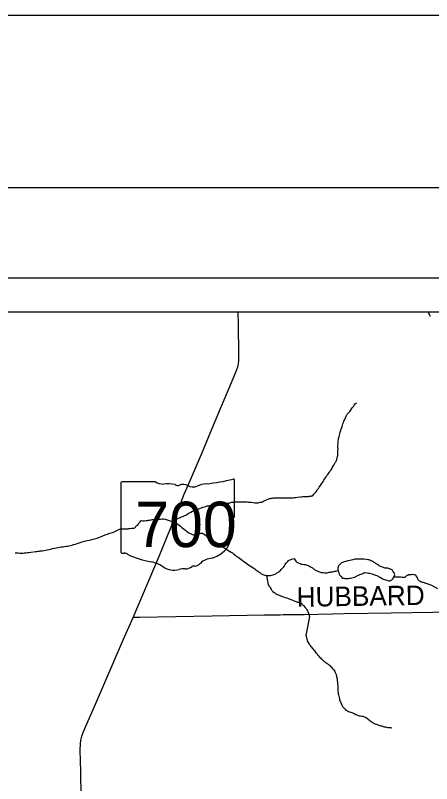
# Model space of a CAD drawing. Extents: x 0 to 34, y 0 to 22.
# Drawn here: x 6.59 to 7.797, y 19.769 to 22 of the extents above; entities that cross this region are included whole.
import ezdxf

# ---------------------------------------------------------------- set-up
doc = ezdxf.new("R2010")
doc.units = 0
for name, color, linetype in [('GM_X_County', 7, 'Continuous'), ('GM_X_Minor_Lake', 7, 'Continuous'), ('GM_X_Minor_River', 7, 'Continuous'), ('GM_X_State_Route', 7, 'Continuous'), ('GM_X_State_Shield', 7, 'Continuous'), ('GM_X_Township', 7, 'Continuous'), ('GM_X_Township_Road', 7, 'Continuous'), ('GM_X_Township_Road_Text', 7, 'Continuous'), ('SH_Border', 7, 'Continuous'), ('SH_Cut_Line', 7, 'Continuous'), ('SH_Data', 7, 'Continuous')]:
    doc.layers.add(name, color=color, linetype=linetype)

msp = doc.modelspace()

# ---------------------------------------------------------------- linework, layer by layer
at = {"layer": 'GM_X_County'}
msp.add_lwpolyline([(9.1622, 14.342), (9.1622, 21.1385), (2.3622, 21.1385), (2.3622, 14.3385), (9.0003, 14.3385)], dxfattribs=at)
at = {"layer": 'GM_X_Minor_Lake'}
for points in [[(7.5423, 20.3657), (7.5453, 20.3654), (7.551, 20.3652), (7.5533, 20.3652), (7.5556, 20.3653), (7.5586, 20.3657), (7.5624, 20.3662), (7.5662, 20.367), (7.57, 20.3679), (7.5734, 20.3691), (7.5764, 20.3703), (7.5786, 20.3719), (7.5809, 20.3727), (7.5832, 20.3738), (7.5854, 20.375), (7.5873, 20.3758), (7.5892, 20.3766), (7.5918, 20.3775), (7.596, 20.3787), (7.5982, 20.3799), (7.6005, 20.3811), (7.6031, 20.3823), (7.605, 20.3823), (7.6108, 20.3817), (7.6138, 20.381), (7.6173, 20.3803), (7.6207, 20.3792), (7.6245, 20.3782), (7.6268, 20.3775), (7.6291, 20.3767), (7.6322, 20.3757), (7.6349, 20.3746), (7.6379, 20.3735), (7.6403, 20.3724), (7.6426, 20.3713), (7.6449, 20.3702), (7.6479, 20.3688), (7.6514, 20.3666), (7.6549, 20.3644), (7.6603, 20.3622), (7.6648, 20.3608), (7.6698, 20.3594), (7.6736, 20.3587), (7.6763, 20.3584), (7.6782, 20.3588), (7.6816, 20.3612), (7.6842, 20.3635), (7.6864, 20.367), (7.6904, 20.3758), (7.69, 20.3781), (7.6892, 20.3803), (7.6872, 20.3829), (7.686, 20.3852), (7.6844, 20.3874), (7.6829, 20.3893), (7.6798, 20.3915), (7.6771, 20.3926), (7.6752, 20.3933), (7.6725, 20.3944), (7.6706, 20.3947), (7.6675, 20.3951), (7.6653, 20.395), (7.6626, 20.3953), (7.6599, 20.396), (7.6576, 20.3967), (7.6549, 20.3978), (7.6522, 20.3985), (7.6499, 20.3996), (7.6473, 20.4007), (7.6449, 20.4022), (7.643, 20.4036), (7.6399, 20.4055), (7.6368, 20.4077), (7.6341, 20.4095), (7.631, 20.4117), (7.6287, 20.4132), (7.6268, 20.4143), (7.6245, 20.4154), (7.621, 20.4168), (7.6184, 20.4179), (7.6149, 20.419), (7.6119, 20.4197), (7.6088, 20.42), (7.6004, 20.421), (7.5977, 20.4213), (7.5943, 20.4216), (7.5905, 20.4215), (7.5863, 20.4214), (7.5818, 20.4213), (7.578, 20.4212), (7.5749, 20.4208), (7.5719, 20.4203), (7.5689, 20.4195), (7.5651, 20.4187), (7.5602, 20.4174), (7.5545, 20.4162), (7.5484, 20.4145), (7.5435, 20.4133), (7.5397, 20.4117), (7.5356, 20.4104), (7.5341, 20.4085)], [(7.5341, 20.4085), (7.5263, 20.4007), (7.526, 20.3981), (7.5256, 20.395), (7.5257, 20.3927), (7.5257, 20.3905), (7.5262, 20.3882), (7.5266, 20.3863), (7.5274, 20.3844), (7.5278, 20.3814), (7.5291, 20.3776), (7.5302, 20.3757), (7.5318, 20.3739), (7.5345, 20.3705), (7.5372, 20.3683), (7.54, 20.3665), (7.5423, 20.3657)]]:
    msp.add_lwpolyline(points, dxfattribs=at)
at = {"layer": 'GM_X_Minor_River'}
for points in [[(7.7873, 21.1385), (7.7874, 21.1381), (7.7882, 21.1359), (7.789, 21.1336), (7.791, 21.1306), (7.7926, 21.128), (7.7941, 21.1273)], [(7.4075, 20.601), (7.417, 20.6024), (7.42, 20.6024), (7.4234, 20.6029), (7.4268, 20.6034), (7.4295, 20.6034), (7.4322, 20.6035), (7.4352, 20.6035), (7.4375, 20.6036), (7.4401, 20.6036), (7.4424, 20.6037), (7.4447, 20.6037), (7.4474, 20.6042), (7.4493, 20.6046), (7.4511, 20.6054), (7.4534, 20.6073), (7.4556, 20.6101), (7.4586, 20.6128), (7.4608, 20.6151), (7.4627, 20.617), (7.4642, 20.6194), (7.4667, 20.6232), (7.4689, 20.6263), (7.4715, 20.6305), (7.4748, 20.6355), (7.4778, 20.6398), (7.4807, 20.6437), (7.4826, 20.6467), (7.4848, 20.6502), (7.487, 20.6537), (7.4896, 20.6571), (7.4918, 20.6598), (7.4933, 20.6637), (7.4962, 20.6668), (7.4984, 20.6699), (7.5007, 20.6733), (7.5032, 20.6772), (7.5054, 20.681), (7.5077, 20.6834), (7.5088, 20.6853), (7.5102, 20.688), (7.5121, 20.6911), (7.5139, 20.6945), (7.5153, 20.698), (7.5179, 20.7014), (7.519, 20.7034), (7.5201, 20.7053), (7.5212, 20.7072), (7.5223, 20.711), (7.5237, 20.7153), (7.5244, 20.7191), (7.5251, 20.7221), (7.5254, 20.7248), (7.5254, 20.7278), (7.5256, 20.7328), (7.5255, 20.7377), (7.5258, 20.7419), (7.5257, 20.7449), (7.5257, 20.7483), (7.5256, 20.7525), (7.5259, 20.7559), (7.5258, 20.7594), (7.5261, 20.7628), (7.5265, 20.7651), (7.5268, 20.7685), (7.5275, 20.7712), (7.5282, 20.7742), (7.5289, 20.7777), (7.5299, 20.7815), (7.531, 20.7853), (7.532, 20.7899), (7.5338, 20.7945), (7.5352, 20.7987), (7.5367, 20.8033), (7.5381, 20.8064), (7.5392, 20.8102), (7.5402, 20.8144), (7.5417, 20.8182), (7.5431, 20.8217), (7.5442, 20.8244), (7.5453, 20.8267), (7.5475, 20.8316), (7.5493, 20.8366), (7.5526, 20.8424), (7.5574, 20.8471), (7.5596, 20.8501), (7.5622, 20.8532), (7.5652, 20.8575), (7.5681, 20.8613), (7.5707, 20.8644), (7.5729, 20.8679), (7.5755, 20.8718), (7.5781, 20.8745), (7.5796, 20.8749)], [(7.043, 20.5316), (7.0864, 20.5496), (7.0912, 20.5539), (7.0991, 20.5575), (7.104, 20.5603), (7.1093, 20.5623), (7.1123, 20.5639), (7.1252, 20.5687), (7.1293, 20.5703), (7.1335, 20.5719), (7.138, 20.5735), (7.1418, 20.5744), (7.1444, 20.5752), (7.1463, 20.5756), (7.1486, 20.576), (7.1512, 20.5765), (7.1543, 20.5769), (7.1569, 20.5774), (7.16, 20.5774), (7.1622, 20.5779), (7.1641, 20.5779), (7.1664, 20.5779), (7.1687, 20.5784), (7.1717, 20.5788), (7.174, 20.5789), (7.1759, 20.5789), (7.1778, 20.5793), (7.1816, 20.5794), (7.1846, 20.5795), (7.1881, 20.5796), (7.1907, 20.58), (7.1937, 20.5808), (7.1964, 20.5813), (7.1983, 20.5817), (7.2002, 20.5821), (7.2028, 20.5825), (7.2055, 20.5834), (7.2074, 20.5838), (7.21, 20.5842), (7.2123, 20.585), (7.2149, 20.5858), (7.2172, 20.5863), (7.2195, 20.5867), (7.2221, 20.5871), (7.2248, 20.5872), (7.2271, 20.5872), (7.2297, 20.5877), (7.2328, 20.5877), (7.2358, 20.5874), (7.2392, 20.5875), (7.2423, 20.5876), (7.2442, 20.5876), (7.2461, 20.5877), (7.2488, 20.5877), (7.2587, 20.5875), (7.2625, 20.5873), (7.2659, 20.5869), (7.2693, 20.5866), (7.2735, 20.5864), (7.2796, 20.5857), (7.2842, 20.5851), (7.288, 20.5848), (7.291, 20.5848), (7.2941, 20.5849), (7.2971, 20.5857), (7.3001, 20.5862), (7.3028, 20.5866), (7.3051, 20.587), (7.3081, 20.5882), (7.31, 20.5898), (7.3137, 20.5914), (7.316, 20.5922), (7.3182, 20.5934), (7.3201, 20.5942), (7.3224, 20.5954), (7.325, 20.5962), (7.3269, 20.597), (7.3299, 20.5978), (7.3322, 20.5983), (7.336, 20.5987), (7.3387, 20.5988), (7.3417, 20.5992), (7.3451, 20.5993), (7.3486, 20.599), (7.3524, 20.5991), (7.3562, 20.5992), (7.3596, 20.5992), (7.3634, 20.5989), (7.3668, 20.599), (7.3706, 20.5991), (7.3748, 20.5992), (7.3794, 20.5993), (7.382, 20.599), (7.3847, 20.599), (7.3874, 20.5991), (7.3904, 20.5995), (7.3931, 20.5996), (7.3961, 20.5996), (7.3995, 20.6001), (7.4033, 20.6006), (7.4075, 20.601)], [(6.8144, 20.4788), (6.8189, 20.48), (6.8235, 20.4812), (6.8272, 20.4824), (6.8318, 20.4841), (6.837, 20.4865), (6.8431, 20.4893), (6.8506, 20.4917), (6.8567, 20.4941), (6.8631, 20.4965), (6.868, 20.4978), (6.8718, 20.499), (6.8748, 20.4998), (6.8767, 20.5006), (6.8786, 20.5014), (6.882, 20.503), (6.8921, 20.5082), (6.8951, 20.509), (6.897, 20.5094), (6.8989, 20.5091), (6.9047, 20.5088), (6.91, 20.5089), (6.9138, 20.509), (6.9168, 20.5095), (6.9191, 20.5099), (6.9225, 20.5107), (6.9263, 20.5108), (6.9293, 20.5109), (6.9316, 20.5109), (6.9335, 20.511), (6.9365, 20.5122), (6.938, 20.5145), (6.9406, 20.5176), (6.9432, 20.5203), (6.9455, 20.5215), (6.9473, 20.5249), (6.9495, 20.5277), (6.9514, 20.53), (6.9532, 20.5323), (6.9551, 20.5331), (6.9593, 20.5328), (6.9642, 20.5329), (6.9688, 20.533), (6.9726, 20.5335), (6.9752, 20.5343), (6.9787, 20.5347), (6.9836, 20.5356), (6.987, 20.5361), (6.9904, 20.5365), (6.9938, 20.5366), (6.9973, 20.537), (7.0071, 20.5376), (7.0106, 20.5377), (7.0136, 20.5382), (7.0159, 20.5378), (7.0182, 20.5379), (7.0208, 20.5379), (7.0243, 20.5369), (7.0269, 20.5362), (7.03, 20.5355), (7.0327, 20.5344), (7.0361, 20.5333), (7.0392, 20.5326), (7.043, 20.5316), (7.0469, 20.5301), (7.0507, 20.5283), (7.0553, 20.5269), (7.058, 20.5251), (7.0611, 20.5232), (7.0649, 20.5203), (7.0684, 20.5169), (7.0731, 20.5136), (7.0769, 20.5107), (7.0804, 20.5077), (7.0835, 20.5051), (7.0862, 20.5029), (7.0886, 20.501), (7.0905, 20.4992), (7.0928, 20.4981), (7.0951, 20.497), (7.097, 20.4955), (7.0994, 20.4944), (7.1013, 20.4933), (7.1032, 20.493), (7.1055, 20.4923), (7.1074, 20.4923), (7.1097, 20.492), (7.1127, 20.4917), (7.1154, 20.4917), (7.118, 20.4926), (7.1203, 20.4937), (7.1229, 20.4949), (7.1256, 20.4961), (7.1282, 20.497), (7.1305, 20.497), (7.1324, 20.497), (7.1401, 20.4923), (7.1428, 20.4901), (7.1455, 20.4871), (7.1486, 20.4845), (7.1521, 20.4823)], [(6.5893, 20.4397), (6.5931, 20.4394), (6.5976, 20.4391), (6.6022, 20.4388), (6.6068, 20.4389), (6.611, 20.439), (6.6151, 20.4395), (6.6205, 20.4396), (6.6246, 20.4401), (6.6292, 20.4405), (6.6345, 20.4414), (6.6489, 20.4436), (6.6523, 20.4437), (6.6554, 20.4441), (6.6584, 20.4446), (6.6618, 20.445), (6.6671, 20.4455), (6.6721, 20.446), (6.677, 20.4469), (6.6823, 20.4482), (6.6876, 20.4494), (6.6929, 20.4507), (6.6978, 20.4519), (6.7031, 20.4532), (6.708, 20.454), (6.7129, 20.4553), (6.7175, 20.4561), (6.7224, 20.457), (6.7285, 20.4571), (6.7323, 20.4576), (6.7368, 20.4585), (6.7414, 20.4589), (6.7456, 20.4598), (6.7497, 20.4606), (6.7543, 20.4619), (6.7588, 20.4635), (6.7637, 20.4647), (6.769, 20.4667), (6.7747, 20.4688), (6.7833, 20.4716), (6.7905, 20.4737), (6.7981, 20.475), (6.8042, 20.4763), (6.8095, 20.4775), (6.8144, 20.4788)], [(7.1521, 20.4823), (7.1552, 20.4797), (7.1591, 20.4771), (7.1629, 20.4749), (7.1672, 20.4727), (7.1714, 20.4702), (7.1772, 20.4669), (7.1822, 20.4636), (7.188, 20.4595), (7.1942, 20.4551), (7.1999, 20.4514), (7.2057, 20.4477), (7.2107, 20.4444), (7.2154, 20.4419), (7.2192, 20.4397), (7.2227, 20.4371), (7.2262, 20.4337), (7.2305, 20.4296), (7.2359, 20.4267), (7.2397, 20.4238), (7.2436, 20.4212), (7.2478, 20.4179), (7.2525, 20.4145), (7.2571, 20.4112), (7.2617, 20.4079), (7.2664, 20.4046), (7.271, 20.4017), (7.2756, 20.3987), (7.2795, 20.3961), (7.2845, 20.3928), (7.2876, 20.3906), (7.2903, 20.3884), (7.293, 20.3866), (7.2957, 20.3847), (7.298, 20.3829), (7.3004, 20.3814), (7.3023, 20.3799), (7.3042, 20.3788), (7.3061, 20.3777), (7.3081, 20.3766), (7.3104, 20.3755), (7.313, 20.3748), (7.3161, 20.3741), (7.318, 20.3734), (7.3203, 20.3735), (7.3298, 20.3741), (7.334, 20.3749), (7.3374, 20.3757), (7.3408, 20.3769), (7.3449, 20.3789), (7.3487, 20.3813), (7.3528, 20.3837), (7.3558, 20.386), (7.3584, 20.3883), (7.361, 20.3914), (7.3636, 20.3945), (7.3666, 20.3973), (7.3684, 20.3992), (7.3703, 20.4015), (7.3725, 20.4058), (7.3743, 20.4085), (7.3758, 20.4104), (7.3777, 20.4119), (7.3799, 20.4147), (7.3825, 20.417), (7.3844, 20.4182), (7.3867, 20.4194), (7.3889, 20.4202), (7.3912, 20.4214), (7.395, 20.4226), (7.3991, 20.423), (7.3995, 20.4212), (7.4011, 20.4178), (7.4031, 20.4152), (7.4062, 20.4122), (7.4104, 20.4104), (7.4147, 20.4086), (7.4189, 20.4071), (7.4227, 20.4065), (7.4269, 20.4058), (7.4303, 20.4055), (7.4338, 20.4048), (7.4361, 20.4037), (7.4395, 20.4026), (7.4414, 20.4015), (7.4434, 20.4004), (7.4457, 20.3994), (7.4476, 20.3983), (7.4495, 20.3972), (7.4514, 20.3961), (7.4549, 20.3935), (7.4569, 20.392), (7.4588, 20.3905), (7.4619, 20.3887), (7.4642, 20.3876), (7.4669, 20.3861), (7.4692, 20.3851), (7.4719, 20.3844), (7.4753, 20.3837), (7.4772, 20.3829), (7.4799, 20.3826)], [(7.4799, 20.3826), (7.4826, 20.3823), (7.4864, 20.3816), (7.4902, 20.3817), (7.4944, 20.3818), (7.4974, 20.3822), (7.5, 20.3831), (7.5031, 20.3831), (7.505, 20.3835), (7.5069, 20.384), (7.5103, 20.3844), (7.5137, 20.3853), (7.5159, 20.3861), (7.519, 20.3865), (7.5262, 20.3882)], [(7.318, 20.3734), (7.3235, 20.3466), (7.3255, 20.3436), (7.3275, 20.3413), (7.329, 20.3391), (7.3306, 20.3357), (7.3322, 20.3335), (7.3334, 20.3316), (7.3346, 20.3297), (7.3369, 20.3271), (7.3404, 20.3241), (7.3423, 20.323), (7.3446, 20.3219), (7.3465, 20.3208), (7.3492, 20.319), (7.3535, 20.3176), (7.3569, 20.3161), (7.3604, 20.3151), (7.3638, 20.3132), (7.368, 20.3118), (7.3726, 20.31), (7.3776, 20.3086), (7.3822, 20.3068), (7.3861, 20.3054), (7.3891, 20.3043), (7.3922, 20.3032), (7.3964, 20.3014), (7.4003, 20.2996), (7.4041, 20.2982), (7.4079, 20.2967), (7.4118, 20.2957), (7.4144, 20.2946), (7.4167, 20.2939), (7.4202, 20.292), (7.4229, 20.2898), (7.4241, 20.288), (7.426, 20.2865), (7.4307, 20.2809), (7.4331, 20.2779), (7.4342, 20.2756), (7.4354, 20.2738), (7.4374, 20.2708), (7.4382, 20.2689), (7.4394, 20.2662), (7.4406, 20.2625), (7.4418, 20.2598), (7.4422, 20.258), (7.4429, 20.2548)], [(7.6875, 20.3693), (7.689, 20.3697), (7.6924, 20.3698), (7.6974, 20.3699), (7.7016, 20.37), (7.7046, 20.37), (7.708, 20.3697), (7.7118, 20.3694), (7.7153, 20.3691), (7.7183, 20.3688), (7.7202, 20.3688), (7.7239, 20.3723), (7.7266, 20.3743), (7.7288, 20.3751), (7.7315, 20.3763), (7.7345, 20.3767), (7.7364, 20.3768), (7.7387, 20.3768), (7.7417, 20.3773), (7.7448, 20.377), (7.7467, 20.377), (7.7494, 20.3756), (7.7525, 20.3722), (7.7537, 20.3699), (7.7549, 20.3673), (7.7561, 20.3647), (7.7573, 20.3624), (7.7588, 20.3598), (7.7612, 20.3579), (7.7638, 20.3569), (7.7661, 20.3558), (7.7684, 20.3554), (7.7704, 20.3547), (7.773, 20.354), (7.7761, 20.3533), (7.7792, 20.3515), (7.7837, 20.3508), (7.7864, 20.3498), (7.7891, 20.3487), (7.7926, 20.3476), (7.7945, 20.3465), (7.7968, 20.3454), (7.8141, 20.3358)], [(7.4429, 20.2548), (7.4328, 20.1996), (7.4328, 20.2), (7.4337, 20.1966), (7.4345, 20.1932), (7.4349, 20.1909), (7.4353, 20.1887), (7.4358, 20.1864), (7.4366, 20.1841), (7.4374, 20.1819), (7.439, 20.1789), (7.4417, 20.1747), (7.4437, 20.1721), (7.4453, 20.1703), (7.4468, 20.168), (7.4484, 20.1658), (7.4504, 20.1631), (7.4523, 20.1613), (7.4578, 20.1546), (7.4593, 20.1519), (7.4617, 20.1497), (7.4632, 20.1478), (7.4648, 20.146), (7.466, 20.1437), (7.4679, 20.1415), (7.4699, 20.1393), (7.4722, 20.1366), (7.4746, 20.1344), (7.4765, 20.1322), (7.4784, 20.1307), (7.4804, 20.1288), (7.4831, 20.1274), (7.4846, 20.1255), (7.4866, 20.124), (7.4889, 20.1226), (7.4908, 20.1207), (7.4931, 20.1189), (7.4951, 20.1174), (7.497, 20.1159), (7.4989, 20.1144), (7.5013, 20.113), (7.5044, 20.11), (7.5063, 20.1089), (7.509, 20.1051), (7.5106, 20.1025), (7.5126, 20.1007), (7.5145, 20.098), (7.5161, 20.0947), (7.5173, 20.0924), (7.5185, 20.0898), (7.5201, 20.0868), (7.5205, 20.0849), (7.5213, 20.0822), (7.5217, 20.0803), (7.5222, 20.0781), (7.5226, 20.0758), (7.523, 20.0732), (7.5231, 20.0701), (7.5235, 20.0675), (7.524, 20.0648), (7.524, 20.0622), (7.5245, 20.0599), (7.5245, 20.058), (7.525, 20.0538), (7.5252, 20.0451), (7.5252, 20.0417), (7.5253, 20.0379), (7.5258, 20.0341), (7.5262, 20.0303), (7.5271, 20.0269), (7.5279, 20.0239), (7.5287, 20.0197), (7.5296, 20.0163), (7.5304, 20.0129), (7.5312, 20.0103), (7.5328, 20.0065), (7.5348, 20.002), (7.5368, 19.9975), (7.5392, 19.9937), (7.5415, 19.9903), (7.5443, 19.9877), (7.5466, 19.9855), (7.5489, 19.9829), (7.5532, 19.9811), (7.5562, 19.9793), (7.5593, 19.9778), (7.5628, 19.9767), (7.5658, 19.9757), (7.5685, 19.9746), (7.5708, 19.9735), (7.5727, 19.9728), (7.5747, 19.9717), (7.5774, 19.9702), (7.58, 19.9691), (7.5839, 19.9677), (7.5869, 19.9666), (7.5908, 19.966), (7.595, 19.9657), (7.5976, 19.965), (7.5999, 19.9646), (7.6018, 19.9639)], [(7.6018, 19.9639), (7.6045, 19.9628), (7.6065, 19.9614), (7.6088, 19.9603), (7.6122, 19.9573), (7.6146, 19.9555), (7.6169, 19.954), (7.6192, 19.9521), (7.6219, 19.9499), (7.6246, 19.9477), (7.6273, 19.9459), (7.6304, 19.944), (7.6396, 19.9408), (7.6438, 19.9394), (7.6469, 19.9387), (7.6499, 19.9376), (7.653, 19.9369), (7.6565, 19.9358), (7.6599, 19.9348), (7.6633, 19.9341), (7.6668, 19.9334), (7.6706, 19.9327), (7.6736, 19.9324), (7.6759, 19.9325), (7.6782, 19.9321), (7.6805, 19.9318), (7.6816, 19.9318)]]:
    msp.add_lwpolyline(points, dxfattribs=at)
at = {"layer": 'GM_X_State_Route'}
msp.add_lwpolyline([(6.7808, 19.7315), (6.7797, 19.8052), (6.778, 19.8662), (6.7785, 19.8849), (6.7797, 19.8953), (6.7826, 19.9071), (6.7877, 19.9205), (6.822, 19.9998), (6.9035, 20.1887), (6.9314, 20.2523), (7.0082, 20.4317), (7.0625, 20.5671), (7.0797, 20.6095), (7.0974, 20.6513), (7.1323, 20.7329), (7.1596, 20.7982), (7.1846, 20.8583), (7.2089, 20.9157), (7.2292, 20.9637), (7.2348, 20.9795), (7.2372, 20.988), (7.2381, 20.9981), (7.2384, 21.017), (7.2372, 21.1019), (7.2365, 21.1385)], dxfattribs=at)
at = {"layer": 'GM_X_State_Shield'}
for p, q in [((6.896, 20.6421), (6.896, 20.442)), ((6.9958, 20.6456), (6.8993, 20.6456)), ((7.2256, 20.5458), (7.2256, 20.6505)), ((7.2256, 20.5459), (7.2256, 20.5458))]:
    msp.add_line(p, q, dxfattribs=at)
for centre, major_axis, start_param, end_param in [((6.8998, 20.6425), (0.00382, 0), 1.712693, 3.28349), ((7.0188, 20.6688), (0.037, 0), 4.042523, 4.731795), ((7.0311, 20.5332), (0.133, 0), 1.404758, 1.657858), ((7.0613, 20.6436), (0.0107, 0), 3.836095, 5.185415), ((7.0769, 20.6204), (0.0222, 0), 0.950623, 2.079405), ((7.1056, 20.6522), (0.0267, 0), 4.081561, 5.145723), ((7.1528, 20.5844), (0.0703, 0), 1.699011, 2.107814), ((7.1082, 20.9184), (0.3495, 0), 4.814394, 5.042369), ((7.222, 20.651), (0.00367, 0), 6.141152, 7.989035), ((7.2217, 20.5454), (0.00393, 0), 5.05454, 6.418171), ((7.2248, 20.5381), (0.00568, 0), 1.883978, 3.671073), ((7.1887, 20.5249), (0.0341, 0), 5.934695, 6.695948), ((7.1278, 20.4887), (0.0874, 0), 5.101752, 6.440018), ((7.2388, 20.502), (0.0248, 0), 2.387724, 3.262537), ((6.8999, 20.4416), (0.00385, 0), 3.00124, 4.508301), ((6.9004, 20.462), (0.0294, 0), 4.665946, 4.897461), ((6.9064, 20.4304), (0.0106, 0), 0.519207, 1.627899), ((7.0403, 20.6102), (0.2524, 0), 4.195997, 4.488961), ((6.965, 20.3521), (0.079, 0), 0.823519, 1.323587), ((7.1647, 20.3858), (0.0479, 0), 1.647645, 2.488434), ((7.0504, 20.4295), (0.0501, 0), 4.026481, 4.996735), ((7.0794, 20.3603), (0.0412, 0), 1.495662, 1.94098), ((7.0831, 20.4145), (0.0267, 0), 4.691044, 5.507374), ((7.1072, 20.3951), (0.00752, 0), 1.147584, 2.315152), ((7.104, 20.4226), (0.0282, 0), 4.937069, 5.64225)]:
    msp.add_ellipse(centre, major_axis=major_axis, ratio=0.8, start_param=start_param, end_param=end_param, dxfattribs=at)
at = {"layer": 'GM_X_Township'}
msp.add_line((9.1291, 21.1385), (4.3953, 21.1385), dxfattribs=at)
at = {"layer": 'GM_X_Township_Road'}
for points in [[(8.5858, 20.279), (8.5375, 20.2778), (8.4652, 20.2769), (8.3173, 20.275), (8.1796, 20.2729), (8.1622, 20.2723), (8.0827, 20.2709), (8.029, 20.2705), (7.9696, 20.2693), (7.9305, 20.2689), (7.9009, 20.2686), (7.8668, 20.2678), (7.8354, 20.2679), (7.8012, 20.2662), (7.6795, 20.2643), (7.5437, 20.2622), (7.5093, 20.2615), (7.4277, 20.2599), (7.3905, 20.2594), (7.3671, 20.2591), (7.3582, 20.259)], [(7.3582, 20.259), (7.3129, 20.2582), (7.1603, 20.2554), (6.95, 20.2521), (6.9314, 20.2523)]]:
    msp.add_lwpolyline(points, dxfattribs=at)
at = {"layer": 'SH_Border'}
msp.add_lwpolyline([(2, 21.5), (33.5, 21.5), (33.5, 0.5), (2, 0.5)], close=True, dxfattribs=at)
at = {"layer": 'SH_Cut_Line'}
msp.add_lwpolyline([(0, 0), (34, 0), (34, 22), (0, 22)], close=True, dxfattribs=at)
at = {"layer": 'SH_Data'}
msp.add_line((2.2617, 21.2383), (9.2617, 21.2383), dxfattribs=at)

# ---------------------------------------------------------------- texts
at = {"layer": 'GM_X_State_Shield'}
msp.add_text('700', height=0.13184, dxfattribs=at).set_placement((6.9376, 20.4561))
at = {"layer": 'GM_X_Township_Road_Text'}
msp.add_text('HUBBARD', height=0.05682, rotation=0.8424, dxfattribs=at).set_placement((7.406, 20.2829))

doc.saveas('drawing.dxf')
